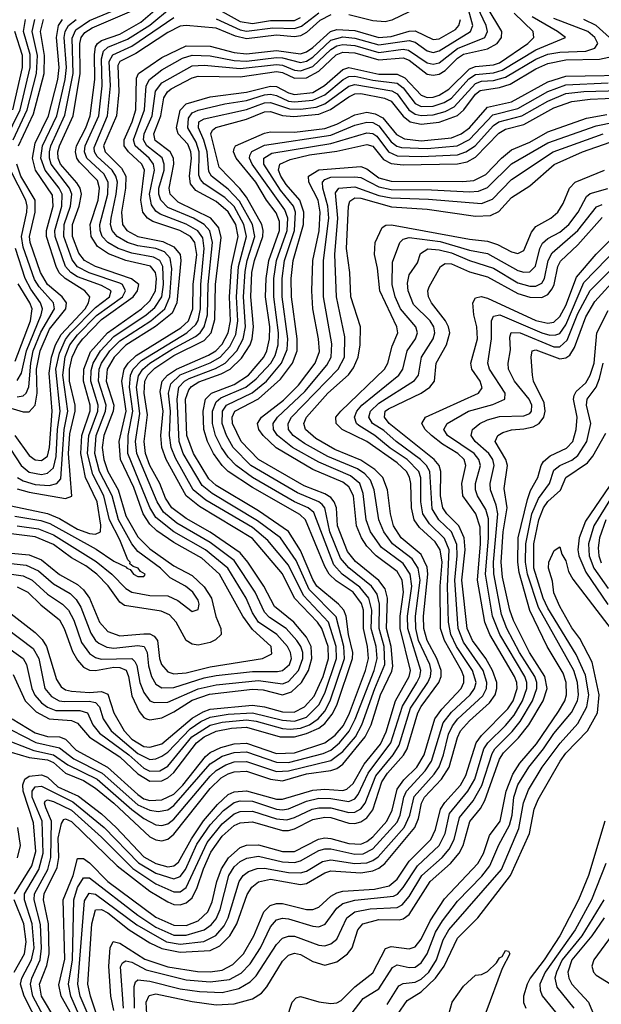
# Model space of a CAD drawing. Header units: inches. Extents: x 501365 to 657855, y 482276 to 547543.
# Tile 434 of 656: x 561558 to 563487, y 530443 to 533709. Entities that reach past the tile are written whole.
import ezdxf

# ---------------------------------------------------------------- set-up
doc = ezdxf.new("R2010")
doc.units = ezdxf.units.IN
doc.header["$MEASUREMENT"] = 0
doc.layers.add('A5563', color=7, linetype='Continuous')

msp = doc.modelspace()

# ---------------------------------------------------------------- linework, layer by layer
at = {"layer": 'A5563', "color": 5}
for points, elevation in [([(561510, 531906.9), (561579.4, 531899.4), (561620.7, 531880.7), (561670, 531837.8), (561725.2, 531805.2), (561745.9, 531785.9), (561760.6, 531760.6), (561794.2, 531674.2), (561809.5, 531650), (561820.8, 531640.8), (561847.3, 531627.3), (561870, 531624), (561950, 531633.1), (561970.8, 531630), (561980.8, 531610), (561985.4, 531565.4), (561995.9, 531530), (562010, 531505.2), (562030, 531492.7), (562070, 531493.6), (562170, 531525.7), (562210, 531533.5), (562330, 531547.3), (562413.1, 531546.9), (562430, 531550.1), (562453, 531570), (562459.3, 531590), (562456.3, 531610), (562446.2, 531630), (562411.3, 531670), (562350, 531710.8), (562330, 531742), (562309.8, 531790), (562248.8, 531890), (562174.8, 531950), (562070, 532009.8), (562010, 532058.2), (561990.3, 532090.3), (561917.3, 532270), (561917.6, 532330), (561933.8, 532410), (561922.4, 532490), (561925.2, 532530), (561934.5, 532550), (561962, 532578), (562112.7, 532670), (562142.4, 532697.6), (562150, 532711.5), (562158, 532750), (562158.6, 532830), (562170.5, 532950), (562165.4, 532985.4), (562148.7, 533008.7), (562110, 533030.7), (562023.8, 533063.8), (562010, 533073.6), (561994.9, 533094.9), (561988.6, 533130), (562005.3, 533210), (562002, 533230), (561987.1, 533250), (561940.8, 533290), (561936, 533310), (561972.6, 533410), (561978, 533490), (561989, 533511), (562030, 533542.1), (562098.7, 533581.3), (562130, 533591.4), (562190, 533589.4), (562270, 533574), (562310, 533571.6), (562410, 533583.7), (562430, 533582.5), (562490, 533566.4), (562510, 533571.8), (562530, 533584.4), (562590, 533640.8), (562630, 533652.1), (562670, 533647.9), (562750, 533625), (562850, 533639.4), (562870, 533634.2), (562910, 533605.6), (562930, 533600), (562950, 533605), (563053.8, 533670), (563061.2, 533690), (563039.7, 533770)], 3060), ([(561530, 532096.7), (561650.9, 532070.9), (561690, 532054), (561750, 532019.1), (561790, 532004.1), (561810, 532001.9), (561826.7, 532010), (561827.7, 532032.3), (561814.9, 532110), (561777, 532190), (561760.7, 532270), (561764.8, 532330), (561791.8, 532411.8), (561792.3, 532430), (561769.4, 532510), (561770.6, 532550), (561793.3, 532606.7), (561849.2, 532670), (561962, 532750), (561990, 532776), (562008.5, 532810), (562012.2, 532850), (562008.6, 532870), (561991.6, 532891.6), (561910, 532910.3), (561852.5, 532932.5), (561816.4, 532956.4), (561794.9, 532990), (561792.2, 533030), (561818.1, 533110), (561823.4, 533150), (561815.8, 533175.8), (561756.4, 533236.4), (561747.4, 533250), (561743.1, 533270), (561747, 533290), (561777.3, 533350), (561791.8, 533390), (561807, 533510), (561806.3, 533593.7), (561810, 533618.9), (561816.2, 533630), (561830, 533639.6), (561890, 533660.8), (561959.9, 533700.1), (562045.2, 533774.8)], 3180), ([(561490, 531875.6), (561570, 531863.9), (561599.7, 531850), (561650, 531803), (561699.7, 531770), (561719.9, 531750), (561737.5, 531717.5), (561763.6, 531643.6), (561790, 531607), (561810, 531593.6), (561828.2, 531588.2), (561930, 531590.5), (561940.6, 531580.6), (561946.8, 531566.8), (561956.6, 531510), (561970, 531477.1), (561989.9, 531449.9), (562003.7, 531443.7), (562050, 531445.6), (562150, 531489), (562210, 531503.1), (562350, 531517), (562430, 531505.7), (562450, 531513.2), (562483, 531550), (562497.2, 531590), (562496.9, 531610), (562490.5, 531630), (562477.5, 531650), (562442.3, 531690), (562386.4, 531726.4), (562370, 531743.6), (562338.9, 531810), (562270, 531914.8), (562190, 531975.1), (562079.3, 532039.3), (562035.6, 532075.6), (562014.1, 532110), (561946.3, 532270), (561942.7, 532310), (561957, 532403), (561945.6, 532490), (561952.3, 532527.7), (561966.8, 532550), (561990.3, 532569.7), (562063.5, 532616.5), (562141.6, 532658.4), (562156.7, 532670), (562170.4, 532689.6), (562181.6, 532730), (562183.2, 532830), (562197.8, 532970), (562188.8, 533008.7), (562169.8, 533029.8), (562134.2, 533050), (562050, 533085.9), (562026.2, 533110), (562019.7, 533130), (562020.1, 533150), (562037, 533210), (562037.9, 533230), (562030.3, 533250.3), (561979.8, 533290), (561968.5, 533310), (561971.2, 533330), (561997.2, 533390), (562008.3, 533471.7), (562030, 533499.8), (562130, 533555.9), (562170, 533558.4), (562290, 533546.4), (562410, 533560.7), (562430, 533558.5), (562470, 533541.6), (562490, 533538.9), (562530, 533553.9), (562590, 533610), (562610, 533622.2), (562630, 533626.9), (562670, 533623.4), (562750, 533600.5), (562830, 533610.6), (562848.1, 533608.1), (562910, 533565.9), (562930, 533561.6), (562950, 533565.7), (563010, 533613), (563100.8, 533650), (563110.4, 533670), (563105.8, 533690), (563076.7, 533750)], 3040), ([(561542.4, 532062.4), (561628.2, 532048.2), (561657.8, 532037.8), (561812.1, 531952.1), (561870, 531913), (561913, 531893), (561913.4, 531890), (561925, 531885), (561935.5, 531870), (561950, 531861.6), (561970, 531862.4), (561973.2, 531866.8), (561974, 531870), (561959, 531879), (561951.2, 531890), (561934.7, 531894.7), (561923.8, 531903.8), (561924.1, 531910), (561916.9, 531916.9), (561890, 531983.5), (561856.1, 532050), (561837.8, 532130), (561800.4, 532200.4), (561782.8, 532270), (561787.2, 532330), (561817.5, 532410), (561818.6, 532430), (561793.9, 532510), (561794.8, 532545.2), (561801.5, 532570), (561826.1, 532610), (561870, 532657.8), (561978.1, 532730), (562006.3, 532753.7), (562029.3, 532790), (562035.7, 532830), (562033.4, 532890), (562022.5, 532910), (562001.5, 532921.5), (561930, 532934.1), (561884.3, 532950), (561850, 532970.2), (561832, 532990), (561824.6, 533010), (561824.5, 533030), (561850.4, 533130), (561851.7, 533170), (561837.2, 533197.2), (561781.2, 533250), (561773.5, 533270), (561775.8, 533290), (561820.3, 533390), (561832.1, 533490), (561830, 533578.8), (561835.7, 533604.3), (561850, 533617.6), (561915.7, 533644.3), (561989.6, 533690.4), (562061.5, 533750)], 3160), ([(561550, 531827.8), (561585.2, 531810), (561628.2, 531768.2), (561690, 531718.8), (561705.2, 531690), (561733.6, 531613.6), (561750, 531584.4), (561770, 531561.4), (561790, 531551.8), (561810, 531550), (561870, 531560.9), (561890, 531560.6), (561911.1, 531551.1), (561919.4, 531530), (561930, 531466.5), (561954.1, 531414.1), (561970, 531393.8), (561978.9, 531390), (561990, 531386.1), (562030, 531393.7), (562070, 531412.8), (562130, 531451.5), (562188, 531472), (562330, 531488.7), (562365.6, 531485.6), (562430, 531470), (562460.2, 531479.8), (562493.3, 531510), (562515.7, 531550), (562527.7, 531590), (562525.2, 531630), (562510, 531661.3), (562467.1, 531710), (562403, 531763), (562368.3, 531830), (562315.3, 531910), (562290, 531940.3), (562190, 532009.5), (562110, 532054.1), (562063.3, 532090), (562041.8, 532121.8), (562022.8, 532170), (561990.1, 532230), (561975.6, 532270), (561970.7, 532310), (561981.8, 532398.2), (561970.6, 532470), (561973.2, 532510), (561983, 532530), (562006.6, 532553.4), (562070, 532594.8), (562170, 532644.8), (562193.2, 532670), (562206, 532714), (562207.9, 532830), (562226.3, 532986.3), (562218.2, 533018.2), (562192, 533050), (562083.7, 533103.7), (562057.7, 533130), (562053.6, 533150), (562069.8, 533229.8), (562068.5, 533250), (562056.8, 533270), (562007.8, 533307.8), (562002.9, 533330), (562026.2, 533390), (562036.4, 533450), (562048, 533470), (562060.8, 533479.2), (562130, 533515.9), (562150, 533522), (562290, 533519.5), (562410, 533537.5), (562430, 533533.8), (562470, 533514.7), (562510, 533516.1), (562550, 533537.8), (562607.7, 533592.3), (562630, 533601.2), (562670, 533598.7), (562750, 533575.9), (562830, 533581.9), (562850, 533574.2), (562910, 533528.3), (562930, 533524.5), (562950, 533528.6), (562970, 533540.6), (563010, 533580.8), (563030, 533594), (563110, 533612.2), (563142.5, 533630), (563156.5, 533650), (563157.4, 533670), (563109.1, 533750)], 3020), ([(561550, 532153), (561590, 532141.3), (561710, 532120.5), (561731.1, 532128.9), (561720.5, 532270), (561724.8, 532335.2), (561742.5, 532410), (561741.9, 532430), (561723.7, 532510), (561723.5, 532550), (561732.3, 532590), (561750, 532627.5), (561767.8, 532650), (561830, 532714.3), (561934.5, 532790), (561949, 532810), (561953.4, 532830), (561928.9, 532848.9), (561809.9, 532890), (561772.8, 532910), (561754.7, 532934.7), (561733.5, 532990), (561733.7, 533030), (561755.6, 533090), (561763.1, 533130), (561759.1, 533150), (561747.7, 533167.7), (561693.6, 533230), (561685.7, 533250), (561684.7, 533270), (561689.7, 533290), (561735.6, 533390), (561758.8, 533530), (561758, 533630), (561762.2, 533650), (561773.8, 533666.2), (561798.2, 533681.8), (561930, 533737.9)], 3220), ([(561550.4, 532190.4), (561570, 532179.6), (561610, 532167.3), (561656.4, 532163.6), (561681.3, 532170), (561694.1, 532185.9), (561705.6, 532350), (561717.6, 532410), (561700.9, 532530), (561708.9, 532591.1), (561725, 532630), (561750, 532663.5), (561812.6, 532727.4), (561899.4, 532790), (561909, 532810), (561898.8, 532830), (561890, 532835.2), (561788.8, 532868.8), (561749.6, 532889.6), (561732.3, 532912.3), (561704.8, 532990), (561706, 533030), (561726.8, 533090), (561731.3, 533130), (561723.9, 533150), (561662.9, 533230), (561656.6, 533250), (561656.5, 533270), (561661.4, 533290), (561708.3, 533391.7), (561735.4, 533530), (561732.4, 533647.6), (561744.8, 533675.2), (561790, 533706), (561919.9, 533760.1)], 3240), ([(562210, 533711.8), (562290, 533675.7), (562310, 533670.9), (562398.2, 533681.8), (562470, 533679.1), (562492.8, 533687.2), (562550, 533732)], 3140), ([(562230, 533736.4), (562290, 533702.7), (562330, 533695.8), (562390, 533705.6), (562470, 533706.5), (562490, 533715.6)], 3160), ([(562850, 533734.8), (562792.4, 533707.6), (562770, 533702), (562730, 533705.3), (562650, 533725)], 3120), ([(561370, 531732.8), (561570.2, 531590.2), (561581.2, 531570), (561598.1, 531490), (561608.3, 531468.3), (561630, 531442.6), (561650, 531428.3), (561677.9, 531417.9), (561757.5, 531417.5), (561782.6, 531410), (561800.6, 531370), (561822.8, 531342.8), (561920.2, 531270), (561970, 531225.8), (561990, 531216.2), (562022.6, 531217.4), (562050, 531233.1), (562129.6, 531330), (562190, 531368.6), (562230, 531379.2), (562310, 531386.4), (562342.3, 531382.3), (562430, 531357.7), (562455.1, 531355.1), (562490, 531359.1), (562519.7, 531370), (562548.5, 531390), (562570, 531415.4), (562588.4, 531450), (562636, 531590), (562633.2, 531630), (562608, 531728), (562518.9, 531818.9), (562474.9, 531914.9), (562422.9, 531990), (562347.1, 532047.1), (562196.8, 532136.8), (562163.5, 532163.5), (562100.6, 532270), (562086.9, 532310), (562080.4, 532450), (562086.5, 532490), (562105.3, 532510), (562120.8, 532519.2), (562207.6, 532552.4), (562239.4, 532570), (562278.4, 532610), (562300, 532650), (562307, 532690), (562301.1, 532790), (562305.9, 532874.1), (562312.5, 532910), (562337.8, 532990), (562330.6, 533030), (562287.3, 533107.3), (562250, 533146.4), (562194.8, 533190), (562185.4, 533205.4), (562179.7, 533270), (562169.1, 533309.1), (562150.8, 533350), (562152.5, 533370), (562170, 533380.2), (562310, 533411.2), (562370, 533433), (562390, 533434.2), (562453.2, 533413.2), (562490, 533412.1), (562541.2, 533418.8), (562570.4, 533429.6), (562650, 533487.8), (562670, 533493.4), (562792.8, 533472.8), (562810, 533462.4), (562849.5, 533409.5), (562870, 533395.5), (562890, 533390.6), (562930, 533393), (562970, 533404.3), (562999.8, 533420.2), (563070, 533497.5), (563090, 533504.8), (563130, 533507.3), (563170, 533518), (563270, 533577.7), (563310, 533594.1), (563350, 533601.4), (563435.8, 533604.2), (563466, 533614), (563475.6, 533630), (563465.6, 533650), (563442.2, 533670), (563330, 533712.6)], 2940), ([(561510.8, 532310), (561562.7, 532230), (561590, 532208.5), (561630, 532200.2), (561650, 532204.6), (561670, 532222.3), (561679.7, 532260.3), (561683.1, 532350), (561692.3, 532410), (561678.3, 532550), (561690, 532603.2), (561710, 532648), (561726.6, 532670), (561810, 532754.2), (561856.5, 532790), (561861.5, 532810), (561830, 532827.3), (561750, 532856), (561727.7, 532870), (561710.4, 532890.4), (561675.9, 532990), (561674.7, 533010), (561697.8, 533090), (561698.6, 533130), (561689.1, 533150), (561642.7, 533210), (561628.2, 533250), (561633.6, 533290), (561681, 533390), (561708.8, 533510), (561713.5, 533550), (561705.4, 533650), (561708.6, 533670), (561720, 533690), (561745.5, 533710)], 3260), ([(561511.5, 533310), (561559.2, 533410), (561593.3, 533550), (561593.1, 533593.1), (561570.4, 533670), (561577.8, 533710)], 3360), ([(561511.9, 531691.9), (561603.4, 531623.4), (561622.1, 531590), (561642.1, 531490), (561663.5, 531463.5), (561689.1, 531450), (561707.1, 531447.1), (561788.7, 531448.7), (561810, 531443.9), (561823.2, 531430), (561834.9, 531390), (561862, 531350), (561950, 531275), (561990, 531255.2), (562010, 531257.3), (562030, 531265.7), (562050, 531279.8), (562123.5, 531356.5), (562159.1, 531380.9), (562190, 531395.6), (562250, 531405.9), (562330, 531410.3), (562430, 531385.9), (562470, 531381.9), (562510, 531395.7), (562550, 531436.7), (562570, 531474.7), (562609.2, 531590), (562607.5, 531630), (562582.8, 531710), (562499.3, 531799.3), (562450, 531899.4), (562381.4, 531981.4), (562330, 532024.3), (562175.5, 532115.5), (562134, 532150), (562074.8, 532254.8), (562060.4, 532290), (562054.7, 532330), (562058.8, 532410), (562051.8, 532470), (562059.1, 532500.9), (562090, 532530.5), (562190, 532571.1), (562222.9, 532590), (562255.5, 532624.5), (562275.5, 532664.5), (562281.9, 532710), (562277.6, 532790), (562284.1, 532890), (562310.5, 532990), (562302.2, 533030), (562269.2, 533089.2), (562238.9, 533118.9), (562170, 533164.4), (562158.3, 533178.3), (562152.7, 533192.7), (562153.1, 533270), (562143.1, 533303.1), (562116.3, 533350), (562117.9, 533382.1), (562130, 533400.2), (562150, 533409.2), (562238.5, 533430), (562310, 533440.7), (562370, 533459.3), (562390, 533462.1), (562410, 533457.8), (562450, 533439), (562470, 533436), (562530, 533441.6), (562570, 533459.6), (562631.1, 533510), (562650, 533520.3), (562670, 533522), (562730, 533507.8), (562810, 533498.5), (562830, 533483.2), (562870.5, 533430.5), (562890, 533421.3), (562930, 533421.8), (562966.1, 533433.9), (562990, 533448.4), (563047.7, 533512.3), (563070, 533527.2), (563130, 533533.1), (563158.4, 533541.6), (563270, 533609.4), (563368.2, 533650), (563342.5, 533670), (563257.8, 533717.8)], 2960), ([(561530, 531738), (561610, 531675.7), (561633.1, 531653.1), (561646.7, 531630), (561680.8, 531520.8), (561695.6, 531495.6), (561710, 531486.3), (561730, 531481.4), (561790, 531477.7), (561830, 531480.6), (561850, 531471.4), (561870.2, 531410), (561904.9, 531350), (561930, 531322.2), (561970, 531297.9), (561990, 531295.8), (562030, 531306.9), (562130, 531392), (562166.5, 531413.5), (562190, 531421.6), (562330, 531435.7), (562370, 531430), (562430, 531413.3), (562468.5, 531411.5), (562502.5, 531430), (562534.6, 531465.4), (562564.7, 531530), (562582.2, 531590), (562581, 531630), (562560.4, 531690), (562546.3, 531710), (562469.4, 531790), (562430, 531871.1), (562330, 531987.8), (562154.5, 532094.5), (562110, 532130), (562044.3, 532250), (562030, 532290), (562026.7, 532330), (562033.7, 532410), (562024.3, 532475.7), (562031.1, 532510), (562048.1, 532530), (562078.5, 532550), (562184.4, 532595.6), (562209.1, 532610.9), (562230, 532632.5), (562250.2, 532670), (562257, 532710), (562254, 532790), (562260.3, 532890), (562283.3, 532990), (562274.9, 533030), (562250, 533071.7), (562210, 533105.6), (562142.8, 533142.8), (562124.9, 533164.9), (562121.3, 533190), (562128.1, 533250), (562126.2, 533270), (562115.7, 533295.7), (562083.8, 533330), (562078.4, 533350), (562091, 533409), (562110.2, 533429.7), (562190, 533453.2), (562310, 533468.5), (562390, 533488.3), (562410, 533486.9), (562450, 533466.4), (562470, 533461.1), (562530, 533467.7), (562569.6, 533490.4), (562630, 533543.4), (562650, 533550.3), (562750, 533528.5), (562810, 533528.6), (562835.9, 533515.9), (562890, 533458.3), (562910, 533451.3), (562930, 533452.4), (562950, 533458.6), (562982.1, 533477.9), (563050, 533546.1), (563070, 533553.8), (563130, 533559.2), (563150, 533565.7), (563243.3, 533630), (563263.3, 533650), (563261.2, 533670), (563198.2, 533730)], 2980), ([(562590, 533724.7), (562554, 533706), (562510, 533666), (562490, 533655.3), (562470, 533651.8), (562410, 533657.5), (562310, 533644.9), (562274.1, 533654.1), (562210, 533680.5), (562110.8, 533689.2), (562090, 533686.9), (562050, 533666.3), (561943.5, 533596.5), (561890.2, 533570), (561883.5, 533556.5), (561887.1, 533470), (561879.4, 533390), (561836.7, 533290), (561841.3, 533270), (561896.3, 533216.3), (561910.1, 533190), (561909.6, 533150), (561896, 533070), (561898.8, 533030), (561913.9, 533010), (561950, 532990.1), (562032.7, 532972.7), (562070, 532955.8), (562090, 532930), (562093, 532910), (562079.6, 532770), (562064.3, 532735.7), (562008.9, 532691.1), (561910, 532629.6), (561871.5, 532590), (561848.5, 532550), (561844.8, 532510), (561870, 532430), (561867.7, 532410), (561837, 532330), (561832, 532290), (561836.8, 532250), (561850.8, 532210), (561885.1, 532150), (561910, 532063.5), (561950, 531993.2), (561990, 531954.2), (562070, 531897), (562130, 531865.1), (562170, 531827.8), (562194.2, 531790), (562209, 531729), (562224.9, 531690), (562226.2, 531670), (562208.1, 531651.9), (562190, 531643.6), (562150, 531634.4), (562130, 531638), (562110, 531650.1), (562077.5, 531710), (562055.2, 531735.2), (562027.4, 531747.4), (561905.6, 531765.6), (561890, 531776.6), (561851.4, 531831.4), (561814, 531870), (561777.7, 531897.7), (561730, 531923.8), (561670, 531968.5), (561610, 531993.1), (561530, 532003.6)], 3120), ([(561530, 531939.4), (561590, 531933.8), (561630, 531917.6), (561690, 531868.7), (561750, 531835.3), (561770, 531817.7), (561789.2, 531790), (561822.9, 531710), (561850, 531679.6), (561890, 531664.8), (561970, 531672), (561990, 531671.3), (562004.4, 531664.4), (562015.5, 531650), (562022, 531590), (562029.1, 531570), (562050, 531545.8), (562070, 531539.5), (562110, 531542.1), (562190, 531562.9), (562363.1, 531590), (562394.3, 531605.7), (562392.5, 531630), (562330, 531686.6), (562298.8, 531730), (562221.3, 531870), (562162.4, 531922.4), (562070, 531974.6), (562013.5, 532013.5), (561990, 532036), (561968.1, 532070), (561937, 532157), (561892.5, 532250), (561888.1, 532310), (561911.9, 532410), (561896.9, 532510), (561904.8, 532550), (561917.6, 532570), (561944.8, 532595.2), (562093.1, 532686.9), (562118.1, 532710), (562132.2, 532750), (562133.9, 532830), (562145.8, 532930), (562139.2, 532970), (562124.3, 532990), (562089.9, 533010), (561999.9, 533039.9), (561982.4, 533050), (561966.4, 533070), (561959.5, 533110), (561972.2, 533210), (561963.7, 533230), (561919.2, 533270), (561905.1, 533290), (561904.7, 533310), (561931.4, 533370), (561943.1, 533410), (561945.5, 533514.5), (561952.8, 533530), (562030, 533583), (562110, 533622.5), (562190, 533621), (562270, 533600.2), (562310, 533595.4), (562410, 533607.1), (562490, 533596), (562510, 533602.4), (562530, 533616.4), (562589.5, 533670), (562610, 533676.3), (562670, 533672.6), (562750, 533649.9), (562790, 533653.4), (562850, 533671.3), (562870, 533671.9), (562930, 533642.7), (562950, 533645.8), (563003.5, 533676.5), (563015.2, 533690), (563020.1, 533710)], 3080), ([(561536.1, 533310), (561583.5, 533410), (561614.3, 533530), (561617.7, 533590), (561599, 533670), (561607.9, 533710)], 3340), ([(561541.9, 532330), (561590, 532263.8), (561610, 532249), (561630, 532247), (561650, 532261.2), (561657.3, 532290), (561666.3, 532410), (561656.4, 532536.4), (561663.5, 532590), (561677.4, 532630), (561695.6, 532664.4), (561775.7, 532750), (561786.9, 532770), (561790.6, 532790), (561774.6, 532810), (561708.5, 532850), (561689.5, 532869.5), (561679.2, 532890), (561646.7, 532990), (561647, 533010), (561668.8, 533090), (561667, 533127), (561610.8, 533210), (561600.7, 533250), (561610, 533299.4), (561653.8, 533390), (561684.5, 533510), (561689.6, 533550), (561680.2, 533650), (561686.6, 533690), (561700.6, 533710)], 3280), ([(561550, 532030.2), (561620.6, 532020.6), (561670, 532000.5), (561812.2, 531912.2), (561864.2, 531870), (561910, 531821.9), (561929.7, 531809.7), (561990, 531798.9), (562050, 531798), (562082.5, 531782.5), (562130, 531745.8), (562150, 531752.2), (562153.2, 531770), (562150, 531784), (562132, 531810), (562108.3, 531830), (562057.2, 531857.2), (562024.7, 531890), (561950, 531945.2), (561930.5, 531970.5), (561885.9, 532050), (561865.1, 532130), (561823.3, 532210), (561807.1, 532270), (561811.3, 532330), (561843.1, 532410), (561845, 532430), (561819.1, 532510), (561821.3, 532550), (561829, 532570), (561857, 532610), (561890, 532644), (561993.2, 532710), (562039.8, 532750), (562056.2, 532790), (562062.5, 532882.5), (562057.3, 532917.3), (562038.6, 532938.6), (562010, 532950), (561950, 532958.9), (561916.3, 532970), (561881.8, 532990), (561864.9, 533010), (561859.8, 533030), (561861.1, 533050), (561878.6, 533130), (561882.4, 533170), (561877.5, 533190), (561864.4, 533210), (561814.9, 533254.9), (561806, 533270), (561805.4, 533285.4), (561849.8, 533390), (561859.5, 533490), (561855.2, 533570), (561867.4, 533592.6), (561930, 533620.9), (562070, 533716.6)], 3140), ([(561554.1, 533290), (561603.5, 533396.5), (561638.9, 533530), (561640.5, 533590), (561627.7, 533670), (561636.7, 533710)], 3320), ([(563536.5, 533630), (563470, 533689.8), (563430, 533709.3)], 2920), ([(561535, 533410), (561568, 533550), (561567.7, 533590), (561542.6, 533670)], 3380), ([(561536.4, 531536.4), (561576.1, 531450), (561612.6, 531412.6), (561656, 531390), (561730, 531384.1), (561750, 531375.7), (561789.5, 531329.5), (561890, 531263.5), (561950, 531207.9), (561990, 531183), (562030, 531184.2), (562050, 531194), (562070, 531211.7), (562144.2, 531310), (562170, 531329.7), (562210, 531348.5), (562261.3, 531358.7), (562310, 531362), (562422.7, 531330), (562470, 531330.3), (562510, 531341), (562550, 531359.4), (562570, 531374.7), (562595, 531405), (562610, 531435.2), (562662.6, 531590), (562663, 531610), (562648.8, 531670), (562641.4, 531730), (562633.4, 531750), (562615.6, 531770), (562544.2, 531830), (562530, 531852.2), (562490, 531947.8), (562450, 532011.5), (562350, 532079.9), (562210, 532163.8), (562185.5, 532185.5), (562134.3, 532270), (562113.1, 532330), (562108.7, 532450), (562118.8, 532481.2), (562127.7, 532492.3), (562152.5, 532507.5), (562226, 532534), (562256.3, 532550), (562294.1, 532585.9), (562322.6, 532630), (562329.5, 532650.5), (562333.8, 532690), (562324.6, 532790), (562328.6, 532870), (562336.5, 532910), (562365, 532990), (562366.3, 533010), (562361.6, 533030), (562310, 533119.7), (562288.6, 533148.6), (562219.6, 533219.6), (562192.6, 533330), (562198, 533342), (562209.1, 533350.9), (562310, 533378.9), (562370, 533402.8), (562390, 533403.8), (562430, 533391.4), (562467.5, 533387.5), (562550, 533395.1), (562589.3, 533410.7), (562650, 533453.5), (562670, 533462.4), (562690, 533464.3), (562768.2, 533448.2), (562790, 533438.3), (562830, 533389.2), (562853.5, 533370), (562890, 533362.4), (562950, 533368.4), (563010, 533391.3), (563031.9, 533410), (563070, 533461.9), (563086, 533474), (563150, 533483.8), (563185, 533495), (563270, 533546), (563310, 533563.8), (563370, 533575.3), (563481.9, 533578.1), (563538.2, 533590)], 2920), ([(561532.8, 531390), (561610, 531344), (561650, 531330.9), (561690, 531330.6), (561710, 531322.7), (561745.8, 531285.8), (561849.1, 531229.1), (561950, 531139.2), (561970, 531125), (561990, 531119.4), (562030, 531121.6), (562070, 531140.4), (562099.6, 531170), (562174.7, 531265.3), (562190, 531278.1), (562224.9, 531295.1), (562270, 531307.2), (562310, 531309.3), (562410, 531275.1), (562470, 531276.7), (562570.1, 531309.9), (562604.6, 531335.4), (562631.9, 531368.1), (562651.7, 531408.3), (562705.1, 531550), (562715.5, 531590), (562712.1, 531630), (562698.5, 531690), (562698.6, 531750), (562692.3, 531772.3), (562664.2, 531810), (562608, 531848), (562584.7, 531870), (562570, 531894.8), (562506, 532050), (562487.2, 532067.2), (562330, 532157.2), (562250, 532210.8), (562230, 532230), (562201.5, 532270), (562181.4, 532310), (562169.2, 532350), (562166.4, 532410), (562174.3, 532450), (562194.4, 532470), (562270, 532498.7), (562316.6, 532530), (562368, 532590), (562378, 532610), (562387.3, 532650), (562387.7, 532690), (562374, 532790), (562375.2, 532850), (562384.3, 532910), (562420.2, 533010), (562419.7, 533039.7), (562408.4, 533068.4), (562377, 533110), (562341.6, 533170), (562275.8, 533250), (562267.8, 533270), (562270, 533281.1), (562274.2, 533290), (562370, 533332.9), (562390, 533336.9), (562470, 533336), (562570, 533348.3), (562610, 533362.2), (562670, 533393.8), (562710, 533402.6), (562736.9, 533396.9), (562762.9, 533383), (562808.5, 533328.5), (562834.1, 533314.1), (562890, 533307.5), (562990, 533317), (563023, 533330), (563050, 533349.8), (563110, 533418.7), (563190, 533436.3), (563310, 533502.6), (563370, 533521.1), (563625.4, 533525.4)], 2880), ([(561490, 531373.1), (561611.6, 531311.6), (561690, 531294.2), (561737.4, 531257.4), (561832, 531210), (561950, 531104.6), (561990, 531086.9), (562017.2, 531082.8), (562050, 531088.4), (562070, 531102.5), (562190, 531240.7), (562230, 531266.2), (562270, 531278.5), (562310, 531280), (562410, 531246.1), (562450, 531245.6), (562564.9, 531275.1), (562590, 531286.4), (562619.3, 531310), (562651.3, 531348.7), (562671.5, 531388.5), (562733.8, 531550), (562743.9, 531590), (562740.2, 531630), (562724.5, 531690), (562726.2, 531750), (562716.2, 531790), (562686.7, 531826.7), (562627.6, 531870), (562600.2, 531900.2), (562534.4, 532074.4), (562515.4, 532090), (562470, 532110.1), (562330, 532190.8), (562276.6, 532230), (562250, 532257.4), (562227.1, 532290), (562207.7, 532330), (562197.5, 532370), (562197.5, 532410), (562210, 532441.4), (562225.7, 532454.3), (562308.3, 532490), (562342.8, 532517.2), (562391, 532570), (562405.2, 532594.8), (562416, 532630), (562416.8, 532670), (562400.7, 532790), (562401.2, 532850), (562409.5, 532910), (562444.9, 533010), (562447.5, 533050), (562438, 533078), (562329.6, 533230), (562320, 533250), (562322, 533258), (562328.7, 533271.3), (562370, 533292.6), (562590, 533325.8), (562670, 533358.5), (562710, 533368.8), (562730, 533367.4), (562750, 533357.3), (562790, 533303.9), (562809.7, 533289.7), (562825.2, 533285.2), (562910, 533281.3), (563009.2, 533290.8), (563050, 533311.9), (563127.1, 533392.9), (563210, 533414.3), (563310, 533471.1), (563370, 533493.1), (563510, 533499.6)], 2860), ([(561490, 531328.8), (561604.7, 531284.7), (561670.6, 531270.6), (561717.5, 531237.4), (561814.8, 531190), (561930, 531088.7), (561970, 531059.3), (562010, 531037.9), (562030, 531035.9), (562050, 531041.6), (562070, 531056.9), (562190, 531199.2), (562210, 531218.5), (562242.4, 531237.6), (562270, 531247.1), (562310, 531248.6), (562410, 531215.2), (562450, 531217.4), (562590, 531252.2), (562630, 531281.3), (562671.9, 531330), (562693.6, 531370), (562735.9, 531490), (562769.5, 531570), (562766.9, 531630), (562750.7, 531690), (562752.1, 531770), (562743.5, 531803.5), (562724.6, 531830), (562650, 531890.6), (562622.4, 531922.4), (562586.7, 532010), (562570.6, 532090), (562561, 532101), (562550, 532110.1), (562479.6, 532139.6), (562325.1, 532230), (562266.6, 532290), (562243.7, 532330), (562229.6, 532370), (562230.9, 532410), (562244.5, 532430), (562329, 532471), (562376.9, 532510), (562426.9, 532570), (562445.6, 532614.4), (562447.4, 532650), (562429.2, 532790), (562428.8, 532850), (562436.8, 532910), (562469.2, 533010), (562473.3, 533070), (562465.9, 533090), (562423.1, 533143.1), (562367.8, 533230), (562367.9, 533250), (562394.3, 533265.7), (562590, 533297.9), (562710, 533333.1), (562730, 533331.5), (562742.4, 533322.4), (562782, 533270), (562810, 533257.3), (562890, 533254.6), (563010, 533260.1), (563038.5, 533270), (563069.3, 533290.7), (563130, 533357.6), (563147.9, 533370), (563223.7, 533390), (563310, 533438.8), (563370, 533463.6), (563429.2, 533470.8), (563550, 533474.5)], 2840), ([(561530, 531278.8), (561590, 531261.2), (561650, 531254.1), (561670, 531245), (561710, 531210.2), (561770, 531185), (561810, 531160.4), (561870.3, 531110.3), (561990, 530998.7), (562010, 530988.6), (562030, 530984.8), (562050, 530991.1), (562070, 531007.2), (562190, 531159.1), (562226.3, 531193.7), (562250, 531207), (562270, 531214.1), (562310, 531216.6), (562390, 531189.6), (562430, 531184.5), (562510, 531207.3), (562590, 531218.3), (562610, 531224.8), (562630, 531239.6), (562704.6, 531330), (562723.5, 531370), (562755.4, 531470), (562792.4, 531547.6), (562795.4, 531564.6), (562790.2, 531629.8), (562774.7, 531690), (562777.8, 531790), (562770, 531821.3), (562749.1, 531849.1), (562672.1, 531912.1), (562645, 531945), (562612.5, 532030), (562608.7, 532090), (562601.7, 532110), (562590, 532124.5), (562570, 532136.5), (562502.2, 532162.2), (562350.4, 532250.4), (562293.3, 532310), (562264.2, 532370), (562262.9, 532390), (562271.3, 532410), (562350, 532451.3), (562423.6, 532516.4), (562462.6, 532570), (562478.1, 532610), (562478.3, 532650), (562459.4, 532790), (562458.8, 532850), (562465.7, 532910), (562499.4, 533030), (562501.2, 533070), (562487.7, 533110), (562442.2, 533162.2), (562424.6, 533190), (562416.8, 533210), (562420.6, 533230), (562455.3, 533244.7), (562519, 533261), (562610, 533273.1), (562710, 533295.4), (562730, 533289.3), (562764.8, 533244.8), (562790, 533231.4), (562830, 533227.6), (563010, 533230.2), (563042.2, 533237.8), (563070, 533252.8), (563148, 533332), (563170, 533345.5), (563230, 533361.4), (563330, 533416.1), (563390, 533437.2), (563450, 533445), (563550, 533449.5)], 2820), ([(561540.4, 530810), (561598, 530902), (561611.9, 530950), (561604.4, 531044.4), (561570.1, 531150), (561569, 531171), (561575, 531190), (561590, 531199.3), (561630, 531204.7), (561650, 531196.6), (561684.8, 531164.8), (561752.9, 531132.9), (561830, 531074.3), (561878.1, 531030), (561970, 530931.7), (562010, 530910.2), (562050, 530899.5), (562070, 530902.1), (562085, 530915), (562127.6, 530992.4), (562168.2, 531051.8), (562214, 531106), (562250, 531138.4), (562270, 531147.4), (562310, 531151.5), (562410, 531123.9), (562430, 531122.9), (562530, 531153.3), (562570, 531156.8), (562630, 531152.7), (562643.4, 531156.6), (562664.8, 531175.2), (562700.6, 531239.4), (562754.5, 531305.5), (562773.6, 531346.4), (562805, 531450), (562849.8, 531530), (562854.5, 531550), (562820.5, 531690), (562820.1, 531730), (562831.7, 531810), (562826.5, 531850), (562810, 531878.4), (562740.6, 531930), (562710, 531962.3), (562691.5, 531990), (562675.9, 532030), (562664.9, 532130), (562650, 532159.1), (562630, 532174.9), (562530, 532216.9), (562408.6, 532288.6), (562365.7, 532330), (562350.9, 532350), (562347.3, 532370), (562360.8, 532390), (562433.3, 532446.7), (562483.5, 532496.5), (562538.1, 532570), (562552.2, 532607.8), (562549.8, 532650), (562530, 532750), (562527.6, 532810), (562530.3, 532910), (562551.6, 533008.4), (562554.9, 533070), (562548, 533110), (562517.8, 533170), (562515.9, 533190), (562550, 533210.8), (562690, 533222.2), (562710, 533213.7), (562750, 533184), (562790, 533173.7), (563028, 533172), (563064.7, 533175.3), (563104.1, 533195.9), (563156.7, 533250), (563190, 533276.9), (563250, 533302.9), (563310, 533337.4), (563438, 533382), (563505.4, 533394.6)], 2780), ([(561623.7, 530370), (561572.6, 530470), (561561.1, 530510), (561565, 530530), (561597.7, 530590), (561606, 530630), (561599.6, 530710), (561573.8, 530790), (561574.5, 530810), (561622, 530890), (561636, 530944), (561632.8, 531050), (561599.4, 531130), (561599.5, 531150), (561610, 531164.5), (561630, 531167), (561734.1, 531114.1), (561838, 531030), (561951.9, 530911.9), (562010, 530877.5), (562070, 530859.5), (562090, 530866.6), (562108.6, 530890), (562146.1, 530973.9), (562190, 531037.8), (562233.7, 531086.3), (562270, 531112.3), (562290, 531117.5), (562330, 531116.3), (562410, 531090.2), (562430, 531088.3), (562450, 531091.5), (562510, 531116.5), (562550, 531126.3), (562590, 531125.3), (562650, 531116.1), (562670, 531124.9), (562681, 531139), (562713.7, 531210), (562788.9, 531310), (562827.8, 531432.2), (562875.1, 531510), (562885.3, 531530), (562888.9, 531550), (562845.6, 531690), (562845.1, 531730), (562858.8, 531830), (562853.2, 531870), (562830, 531905.2), (562758.4, 531958.4), (562721.3, 532010), (562707.4, 532050), (562697.7, 532137.7), (562686.5, 532170), (562655.8, 532195.8), (562550, 532240.8), (562462.8, 532290), (562413.2, 532330), (562400, 532350), (562399.3, 532370), (562413, 532390), (562504.4, 532475.6), (562577, 532563), (562591.3, 532590), (562593.8, 532633.8), (562565.8, 532790), (562566.3, 532910), (562583.6, 533050), (562580.6, 533090), (562563.2, 533150), (562562.5, 533170), (562570, 533178.3), (562590, 533186.1), (562670, 533188), (562690, 533185.4), (562750, 533154.4), (562790, 533145.8), (562924.6, 533144.6), (563050, 533137.6), (563080, 533140), (563110, 533152.5), (563190, 533231), (563310, 533300.9), (563470, 533356.8), (563530, 533368.9)], 2760), ([(561654.9, 530370), (561601.5, 530470), (561593.6, 530510), (561598.4, 530530), (561626.2, 530590), (561630.9, 530629.1), (561627.3, 530707.3), (561605.9, 530790), (561606.8, 530810), (561651.3, 530890), (561661.3, 530930), (561663.7, 531050), (561644.8, 531095.2), (561640.4, 531110), (561643.1, 531116.9), (561650, 531120.9), (561670, 531116.2), (561730, 531086.8), (561830, 530997.8), (561933.7, 530893.7), (562010, 530842.1), (562070, 530816.2), (562090, 530816.5), (562110, 530830.4), (562180, 530980), (562230, 531042.1), (562270, 531075), (562290, 531082.2), (562330, 531083.2), (562410, 531057.9), (562444.8, 531055.2), (562470, 531062.3), (562528.1, 531090), (562550, 531095), (562590, 531094.6), (562650, 531078.9), (562670, 531080.5), (562690, 531091.4), (562704.2, 531110), (562739.4, 531200.6), (562796.5, 531270), (562817, 531303), (562854.8, 531425.2), (562912.3, 531510), (562920.9, 531530), (562923, 531550), (562918.7, 531570), (562881.1, 531650), (562871.7, 531690), (562871.6, 531730), (562886.2, 531850), (562880, 531890), (562860.5, 531920.5), (562795, 531970), (562765.7, 532010), (562749.1, 532050), (562734.4, 532150), (562721.8, 532181.8), (562702.8, 532202.8), (562678.6, 532218.6), (562580.1, 532260.1), (562502.8, 532302.8), (562465.5, 532330), (562449.9, 532350), (562448.7, 532370), (562460.2, 532390), (562615.1, 532550), (562635.3, 532590), (562636.9, 532656.9), (562609, 532790), (562603.9, 532930), (562613.9, 533050), (562605.2, 533134.8), (562616.5, 533150), (562670, 533153.9), (562750, 533125.9), (562790, 533117.5), (562914, 533114), (563090, 533098.7), (563126, 533114), (563190, 533179.2), (563327.2, 533270), (563493.4, 533330)], 2740), ([(561677.7, 530390), (561630.1, 530470), (561624.3, 530510), (561648.4, 530571.6), (561656.3, 530610), (561653.2, 530710), (561637.3, 530790), (561639, 530810), (561683, 530897), (561687.8, 530930), (561686.3, 530993.7), (561697.4, 531042.6), (561704.5, 531055.5), (561710, 531058.5), (561730, 531049.3), (561881.9, 530901.9), (561990, 530818), (562050, 530782.9), (562070, 530774.6), (562090, 530773.1), (562110, 530779.1), (562130, 530796.4), (562147.2, 530830), (562167.5, 530892.5), (562191.9, 530948.1), (562230, 531000.3), (562270, 531036.1), (562290, 531045.1), (562330, 531048.2), (562430, 531019.9), (562450, 531019.1), (562470, 531024.5), (562530, 531056.4), (562570, 531063.8), (562590, 531062.2), (562650, 531043.8), (562670, 531042.6), (562690, 531048.1), (562710, 531061.7), (562730, 531087.7), (562759.2, 531180.8), (562778.2, 531210), (562831.1, 531268.9), (562843.5, 531290), (562878.9, 531410), (562890, 531431.3), (562949, 531510), (562955.8, 531530), (562956.1, 531550), (562941.4, 531590), (562909.4, 531650), (562898.5, 531690), (562897.9, 531730), (562912.1, 531870), (562910, 531892.5), (562890, 531934.6), (562823.5, 531990), (562797.6, 532030), (562787.7, 532070), (562778, 532150), (562762.6, 532190), (562736.6, 532216.6), (562690, 532248.3), (562603.5, 532283.5), (562540, 532320), (562506.4, 532350), (562501.1, 532370), (562509.9, 532390), (562580.4, 532470), (562648.6, 532531.4), (562665.6, 532554.4), (562681.1, 532590), (562687.2, 532630), (562688.3, 532690), (562656.8, 532790), (562653.2, 532870), (562641.7, 532950), (562648.9, 533090), (562653.4, 533106.6), (562670, 533117.6), (562690, 533116.6), (562791.6, 533088.4), (562910, 533080.9), (563070, 533057.6), (563120.3, 533059.7), (563147.6, 533072.4), (563190, 533119.4), (563250, 533157.9), (563331.2, 533228.8), (563424.8, 533270), (563517.2, 533302.8)], 2720), ([(561507.1, 532427.1), (561570, 532408.5), (561590, 532408.1), (561609.6, 532430), (561616.1, 532470), (561614.3, 532550), (561625.6, 532610), (561657.5, 532682.5), (561711.2, 532750), (561713.4, 532770), (561699, 532790), (561650.7, 532830.7), (561627.5, 532870), (561593.1, 532970), (561591.1, 532990), (561609.2, 533070), (561609, 533110), (561562, 533190), (561548.9, 533230)], 3320), ([(561550, 532458.4), (561570, 532461.7), (561579.1, 532470), (561588.6, 532491.4), (561594.6, 532570), (561603.4, 532610), (561627.8, 532672.2), (561673.1, 532750), (561670, 532770), (561622.5, 532822.5), (561607.4, 532847.4), (561570, 532954.1), (561564.6, 532990), (561582.3, 533070), (561582.9, 533090), (561578.4, 533110), (561528.2, 533210)], 3340), ([(561729.6, 530409.6), (561695.6, 530470), (561687.9, 530507.9), (561707.7, 530592.3), (561702.9, 530790), (561735.3, 530870), (561750, 530926.2), (561770, 530927.1), (561790, 530912.8), (561850.7, 530850.7), (562010, 530732.3), (562070, 530705.7), (562110, 530704.5), (562150, 530719.6), (562182.2, 530750), (562196.8, 530783.2), (562212.3, 530850), (562227.7, 530892.3), (562250.9, 530929.1), (562290, 530963.5), (562310, 530971.1), (562350, 530972.5), (562430, 530949.4), (562470, 530949.7), (562549.5, 530990.5), (562570, 530995), (562590, 530993.5), (562650, 530976.1), (562690, 530974.1), (562710, 530982.6), (562730, 530998.7), (562776.3, 531050), (562793.3, 531086.7), (562810, 531156.3), (562832.7, 531187.3), (562875, 531230), (562899.8, 531270), (562935.5, 531390), (562958.2, 531421.8), (563022.6, 531490), (563031.6, 531510), (563030.9, 531530), (563023.8, 531550), (562967.5, 531650), (562954.3, 531690), (562953, 531830), (562959.1, 531910), (562952.9, 531950), (562936.5, 531976.5), (562884.1, 532024.1), (562867, 532050), (562857.5, 532090), (562856.1, 532170), (562851.3, 532191.3), (562841, 532210), (562810, 532239.1), (562710, 532309.8), (562627.6, 532350), (562607.4, 532370), (562607.1, 532390), (562623.6, 532410), (562767.8, 532550), (562779.1, 532570), (562793.7, 532626.3), (562812.9, 532670), (562809.7, 532690), (562752.7, 532810), (562745.2, 532885.2), (562735.4, 532930), (562736.8, 532970), (562760.6, 533019.3), (562772.5, 533027.5), (562792, 533028), (563050, 532980.8), (563110, 532974.2), (563143.1, 532963.1), (563190, 532938.4), (563210, 532933.8), (563230, 532943.8), (563255.9, 533004.1), (563270, 533023.4), (563320.5, 533050), (563342.8, 533070), (563361, 533099), (563381.6, 533150), (563400.4, 533170), (563498.5, 533210)], 2680), ([(561814.9, 530270), (561727.9, 530470), (561719.8, 530510), (561733.6, 530590), (561737.8, 530790), (561750.2, 530830), (561770, 530862.1), (561790, 530862.9), (561950, 530738.5), (562010, 530699.3), (562070, 530672.7), (562110, 530672.4), (562170.4, 530689.6), (562193.4, 530706.6), (562210, 530726.6), (562222.9, 530757.2), (562251.8, 530870), (562270, 530898.9), (562290, 530917.1), (562312, 530928), (562350, 530934.3), (562430, 530915.7), (562470, 530913.7), (562490, 530918.4), (562550, 530953.1), (562570, 530959), (562590, 530958.8), (562670, 530940.6), (562697.6, 530942.4), (562730, 530958.4), (562810, 531047.7), (562820.5, 531070), (562832.4, 531130), (562841.5, 531150), (562902.8, 531217.2), (562924.4, 531250), (562963.3, 531376.7), (562990, 531411.8), (563052.5, 531470), (563067.3, 531490), (563072, 531510), (563060.3, 531550), (563007.5, 531630), (562988.5, 531670), (562980.5, 531710), (562977.6, 531830), (562983.2, 531950), (562967.5, 531987.5), (562917, 532037), (562895.7, 532070), (562889.3, 532110), (562889.2, 532189.2), (562881.9, 532210), (562843.7, 532250), (562787.6, 532287.6), (562736.7, 532330), (562682.8, 532362.8), (562675, 532370), (562668.6, 532390), (562676.4, 532410), (562693.4, 532430), (562815.4, 532530), (562828.7, 532550), (562843.7, 532610), (562870.8, 532650), (562877.7, 532670), (562872.6, 532690), (562821.7, 532750), (562804.2, 532790), (562793.9, 532830), (562794.9, 532905.1), (562819.6, 532970), (562830, 532981.2), (562850, 532986.4), (562952.6, 532972.6), (563050, 532944.9), (563110, 532933.1), (563210, 532877.3), (563230, 532871.4), (563250, 532872.1), (563268.9, 532891.1), (563283.1, 532950), (563292.3, 532967.7), (563310, 532983.2), (563350, 533003.8), (563379.4, 533030), (563411.2, 533070), (563437.9, 533122.1), (563450, 533132.6), (563509, 533149)], 2660), ([(561833.8, 530293.8), (561759.2, 530470), (561751.4, 530510), (561773.6, 530786.4), (561788.1, 530811.9), (561810, 530808.3), (561946.6, 530706.6), (562044.6, 530650), (562090, 530642.2), (562168.7, 530651.3), (562208.9, 530671.1), (562236.8, 530703.2), (562250.1, 530730), (562286, 530850), (562299.8, 530870), (562317, 530883), (562346.1, 530893.9), (562370, 530895), (562450, 530880.1), (562490, 530878.8), (562510, 530884.8), (562562.9, 530917.1), (562590, 530922.7), (562670, 530909.9), (562710, 530912.5), (562730, 530919.5), (562747.6, 530932.4), (562833.1, 531030), (562852.3, 531070), (562867.2, 531132.8), (562933.4, 531206.6), (562949.5, 531230.5), (562964.3, 531270), (562981.1, 531338.9), (562993.4, 531366.6), (563012, 531390), (563094.1, 531465.9), (563106.6, 531490), (563107.9, 531510), (563095, 531550), (563030, 531644.3), (563012.5, 531690), (563001.1, 531850), (563009.8, 531930), (563008.6, 531968.6), (562990.2, 532010), (562948.4, 532050), (562926.5, 532086.5), (562919, 532210), (562908.1, 532230), (562887.5, 532250), (562806.9, 532310), (562766.2, 532346.2), (562728.6, 532370), (562716.1, 532390), (562721.6, 532410), (562750, 532437.4), (562868.2, 532511.8), (562880.7, 532530), (562890.8, 532590), (562929.7, 532650), (562935.1, 532670), (562931.7, 532690), (562919.9, 532710), (562864.4, 532764.4), (562846.3, 532810), (562844.6, 532835.4), (562850, 532862.8), (562877.4, 532902.6), (562887.2, 532932.8), (562911.6, 532948.4), (562950, 532945.3), (562990, 532935.1), (563050.1, 532910), (563130, 532884.7), (563210, 532835.6), (563250, 532824.7), (563270, 532825.4), (563290, 532835.2), (563299.4, 532850), (563310.9, 532910), (563324, 532936), (563410, 533009.1), (563472, 533088), (563490, 533096.3)], 2640), ([(561820, 530390), (561792.5, 530470), (561784.6, 530510), (561797.9, 530710), (561810, 530756.6), (561830, 530757.7), (561850, 530746.6), (561920.9, 530690), (561990, 530646.6), (562030, 530628), (562090, 530615.7), (562190, 530621.8), (562222.6, 530637.4), (562254.7, 530670), (562278, 530710), (562312.7, 530807.3), (562328.3, 530831.7), (562350, 530849.6), (562390, 530857.8), (562490, 530840.7), (562510, 530844.1), (562570, 530879.5), (562590, 530885.7), (562690, 530879.4), (562730, 530885.5), (562750, 530894.2), (562769.7, 530910.3), (562868.9, 531030), (562880.7, 531059.3), (562891.2, 531110), (562901.3, 531130), (562957.8, 531190), (562983.3, 531230), (563010, 531327.5), (563020.8, 531350), (563050, 531383.6), (563116.9, 531443.1), (563135.2, 531470), (563141.4, 531490), (563141.1, 531510), (563126.8, 531550), (563104, 531590), (563060.1, 531650), (563042.8, 531690), (563024.6, 531850), (563036, 531950), (563032.8, 531990), (563014.9, 532030), (562974.8, 532070), (562962.1, 532090), (562953.8, 532130), (562955.1, 532210), (562950, 532230), (562932.5, 532250), (562784.2, 532370), (562767.9, 532390), (562770.5, 532410), (562781.6, 532418.4), (562890, 532470.6), (562918.7, 532490), (562934.5, 532510), (562939.2, 532570), (562974.2, 532630), (562984.6, 532670), (562980.8, 532690), (562970.2, 532710), (562924.1, 532770), (562914.1, 532790), (562911.9, 532810), (562916.8, 532823.2), (562954, 532890), (562970, 532900.4), (562990, 532898.9), (563050, 532872.1), (563110, 532855.9), (563210, 532800.6), (563250, 532788), (563290, 532786.9), (563310, 532797.6), (563324.3, 532815.7), (563331.3, 532830), (563342.9, 532890), (563352.2, 532907.8), (563410, 532961.7), (563490, 533053.2)], 2620), ([(561870, 530422), (561860.2, 530470), (561853.9, 530570), (561858, 530630), (561868.3, 530651.7), (561890, 530645.7), (561973.3, 530593.3), (562050, 530567.7), (562148.1, 530551.9), (562190, 530551.1), (562230, 530556.7), (562265, 530575), (562300.1, 530610), (562334.5, 530670), (562367.5, 530750), (562389.3, 530770.7), (562410, 530777.3), (562430, 530777.5), (562510, 530757.5), (562530, 530757.3), (562550, 530765), (562590, 530802), (562610, 530813.3), (562630, 530818.3), (562735.3, 530824.7), (562783.8, 530836.2), (562810, 530858.4), (562850, 530917.4), (562922, 530990), (562937.3, 531022.7), (562953.5, 531090), (562968, 531112), (563020.3, 531170), (563038.6, 531201.4), (563071.9, 531310), (563090, 531334.2), (563177.3, 531422.7), (563194.6, 531450), (563208.3, 531490), (563207.6, 531510), (563200, 531530), (563117.8, 531670), (563100.9, 531710), (563076.5, 531850), (563086.8, 531970), (563085.4, 532025.4), (563071.2, 532070), (563028.1, 532130), (563024.8, 532170), (563038.6, 532230), (563032, 532250), (563011.1, 532270), (562961, 532301), (562924.4, 532330), (562903, 532350), (562891.7, 532370), (562904, 532390), (563080.5, 532470), (563092.2, 532487.8), (563085.7, 532510), (563058.1, 532550), (563055, 532570), (563076.4, 532650), (563074.5, 532690), (563064.6, 532730), (563061.6, 532770), (563070, 532786), (563089.3, 532790.7), (563110, 532785.4), (563270, 532711), (563310, 532701.8), (563330, 532705.7), (563350, 532724), (563370, 532761.4), (563404.8, 532855.2), (563470, 532931.3), (563530, 532991.3)], 2580), ([(561550, 532511.8), (561563.7, 532536.3), (561580.6, 532610), (561629.7, 532730), (561633.7, 532750), (561627.7, 532770), (561594.7, 532814.7), (561576, 532850), (561543.9, 532950)], 3360), ([(561902.2, 530430), (561892.3, 530567.7), (561899.4, 530580.6), (561910, 530587.4), (561930, 530582.6), (561977.8, 530557.8), (562110, 530523.9), (562190, 530517.3), (562254.5, 530525.5), (562293.2, 530546.8), (562323, 530577), (562356.4, 530630), (562390, 530700.4), (562410, 530722.7), (562430, 530728.5), (562450, 530727), (562530, 530702), (562550, 530700.2), (562571.2, 530708.8), (562610, 530761.9), (562630, 530776.9), (562670, 530788.1), (562797.9, 530802.1), (562811.2, 530808.8), (562830, 530830), (562877.8, 530902.2), (562949.8, 530970.2), (562969.8, 531010), (562984.2, 531075.8), (563045.2, 531150), (563067.8, 531190), (563097.4, 531290), (563111, 531310), (563170, 531367.8), (563198.1, 531401.9), (563226.5, 531450), (563240.5, 531490), (563240.5, 531510), (563233.3, 531530), (563151.3, 531670), (563126.5, 531730), (563102.9, 531870), (563113.3, 531990), (563113.5, 532053.5), (563104.5, 532084.5), (563076.9, 532130), (563070.2, 532150), (563069.7, 532170), (563086.2, 532230), (563081.6, 532250), (563065.8, 532270), (562977.1, 532330), (562964.8, 532350), (562975.7, 532370), (563047.1, 532410), (563127.9, 532432.1), (563167.5, 532450), (563168, 532470), (563116.9, 532550), (563111.1, 532570), (563122.8, 532650), (563122.9, 532710), (563130, 532725.5), (563150.3, 532729.7), (563290, 532670.5), (563317, 532663), (563336.9, 532663.1), (563350, 532668.2), (563370, 532696.3), (563430, 532836.8), (563544.7, 532955.3)], 2560), ([(561938.9, 530430), (561937.8, 530502.2), (561942.7, 530517.3), (561950, 530524.5), (561990, 530520.1), (562090, 530494.9), (562154.8, 530485.2), (562230, 530482.2), (562284.7, 530495.3), (562322.6, 530517.4), (562343, 530537), (562410, 530641.6), (562430, 530662.4), (562450, 530668.9), (562470, 530668.6), (562550, 530639.3), (562570, 530637.5), (562590, 530643.4), (562610, 530659.4), (562642.9, 530730), (562670, 530749.5), (562720.8, 530759.2), (562810, 530764.6), (562826.9, 530773.1), (562850, 530800.2), (562892.3, 530870), (562959.5, 530930), (562982.7, 530957.3), (562999.5, 530990), (563017.2, 531062.8), (563062.2, 531117.8), (563090.9, 531169.1), (563125, 531275), (563134.3, 531290), (563192.2, 531347.8), (563218.8, 531381.2), (563259, 531450), (563273.4, 531490), (563273.3, 531510), (563266.5, 531530), (563216.3, 531610), (563174.5, 531690), (563156.3, 531736.3), (563130.4, 531870.4), (563130, 531910), (563144.3, 532070), (563138.8, 532098.8), (563119.8, 532150), (563119, 532170), (563132.4, 532230), (563127.7, 532250), (563114.8, 532270), (563069.3, 532310), (563055.4, 532330), (563060.4, 532350), (563084.3, 532370), (563110, 532381.8), (563150, 532392.4), (563230, 532395.1), (563250, 532403), (563256, 532410), (563257, 532430), (563248.4, 532450), (563199.9, 532510), (563179.7, 532550), (563178.3, 532570), (563186.3, 532613.7), (563184, 532656), (563188.3, 532671.7), (563218.1, 532670), (563330, 532623.8), (563350, 532623.8), (563373.9, 532646.1), (563410, 532734.1), (563450, 532810.6), (563550, 532909.8)], 2540), ([(561979.8, 530410), (561978.2, 530450), (561987.3, 530472.7), (562010, 530477.5), (562130, 530452.4), (562210, 530441.8), (562270, 530444.3), (562330, 530461.1), (562360.2, 530479.8), (562378.5, 530501.5), (562430, 530586.1), (562450, 530606.2), (562470, 530612.1), (562490, 530607.8), (562530, 530585), (562570, 530573), (562610, 530584.4), (562645, 530610), (562661.1, 530630), (562679.4, 530690), (562696, 530710), (562750, 530724.3), (562816.4, 530723.6), (562830, 530726.5), (562850, 530740.6), (562920.2, 530850), (562986.7, 530910), (563015.6, 530944.4), (563029.7, 530970.3), (563051, 531049), (563087.2, 531092.8), (563101.1, 531118.9), (563150, 531256), (563163.4, 531276.6), (563213, 531327), (563246.5, 531370), (563294.1, 531450), (563307.7, 531490), (563299.6, 531530), (563249.1, 531610), (563196.2, 531716.2), (563183.9, 531750), (563159.9, 531859.9), (563155.3, 531910), (563162.4, 532010), (563174.7, 532090), (563165.6, 532154.4), (563176, 532230), (563170.4, 532250.4), (563135.3, 532310), (563143.7, 532330), (563160.9, 532339.1), (563190, 532348.7), (563230, 532351.3), (563261.2, 532358.8), (563281.4, 532370), (563296.8, 532390), (563301.6, 532410), (563298.4, 532438.4), (563262.7, 532510), (563259.1, 532530), (563254.5, 532590), (563258.1, 532610), (563270, 532614.1), (563350, 532584.2), (563370, 532586.8), (563383.5, 532596.5), (563399, 532621), (563436.2, 532723.8), (563465.7, 532774.3), (563541.8, 532858.2)], 2520), ([(561543.3, 532576.6), (561594.2, 532710), (561599.1, 532750), (561591.9, 532770), (561553, 532833)], 3380), ([(562444.4, 530395.6), (562461.8, 530450), (562475.6, 530464.4), (562490, 530468.9), (562550, 530451.4), (562590, 530445.8), (562610, 530448), (562624.5, 530455.5), (562670, 530501.5), (562730, 530547), (562772, 530628), (562790, 530635.1), (562850, 530626.8), (562870, 530633.2), (562890, 530658.6), (562920, 530720), (562967.1, 530792.9), (563077.5, 530910), (563096.4, 530943.6), (563116.7, 531003.3), (563152.4, 531050), (563171.5, 531150), (563193.6, 531206.4), (563217.2, 531242.8), (563272.6, 531307.4), (563345.4, 531414.6), (563365.9, 531450), (563371.8, 531470), (563370.5, 531510), (563361.1, 531541.1), (563308, 531630), (563250, 531749.1), (563214.8, 531874.8), (563210.4, 531910), (563211.7, 531990), (563242.7, 532117.3), (563252.7, 532147.3), (563277, 532190), (563287.6, 532230), (563296.1, 532243.9), (563317.6, 532262.4), (563372.2, 532287.8), (563392.9, 532310), (563404.1, 532350), (563407.9, 532390), (563395, 532450), (563397.4, 532462.6), (563404.3, 532475.7), (563436.2, 532503.8), (563450.8, 532530), (563463.5, 532570), (563472.7, 532670), (563510, 532744.3)], 2480), ([(562657.5, 530410), (562697.8, 530462.2), (562750, 530493.8), (562794.9, 530565.1), (562810, 530573.7), (562850, 530565.6), (562870, 530566.4), (562890, 530580.4), (562909.8, 530610.2), (562937.7, 530682.3), (562960.3, 530719.7), (563010, 530784.8), (563091.5, 530868.5), (563117.8, 530902.2), (563148, 530972), (563183, 531037), (563191.2, 531070), (563197.4, 531130), (563210, 531170.8), (563247.5, 531230), (563296.2, 531290), (563330, 531341.6), (563388.6, 531411.4), (563408, 531450), (563411.9, 531470), (563409, 531510), (563396, 531550), (563279.5, 531759.5), (563242.8, 531870), (563236.5, 531910), (563236.6, 531970), (563257.2, 532070), (563279, 532121), (563316, 532170), (563330, 532215), (563350.3, 532229.7), (563390, 532247.7), (563410, 532263.3), (563439, 532310), (563453.2, 532370), (563437.9, 532430), (563440.8, 532450), (563470.4, 532489.6), (563481.7, 532518.3), (563493.6, 532570)], 2460), ([(562777.4, 530442.6), (562815.4, 530504.6), (562830, 530512.4), (562870, 530516.3), (562890, 530526), (562915.6, 530550), (562940.5, 530590), (562963.3, 530656.7), (562981.9, 530690), (563156.1, 530890), (563214.4, 531025.6), (563229.2, 531110.8), (563245.8, 531154.2), (563291.4, 531230), (563351, 531309), (563410, 531374.9), (563439.2, 531430), (563446.4, 531470), (563434.9, 531534.9), (563403.8, 531603.8), (563310, 531756.6), (563294.6, 531790), (563263.1, 531890), (563263.4, 531970), (563280.4, 532050), (563295.2, 532090), (563310, 532111.2), (563351.7, 532148.3), (563369.7, 532190.3), (563441.5, 532238.5), (563459.2, 532260.8), (563502.7, 532337.3)], 2440), ([(563570, 532203.7), (563462.6, 532030), (563444.9, 531970), (563446.7, 531930), (563463, 531890), (563510, 531822.7)], 2460), ([(563530, 532184.3), (563434.9, 532045.1), (563413.7, 531990), (563410, 531950), (563413.4, 531930), (563436.4, 531876.4), (563509.4, 531769.4)], 2440), ([(563502.3, 532050), (563481.2, 531990), (563477.2, 531957.2), (563479.5, 531930), (563487.5, 531907.5)], 2480), ([(562811.2, 530408.8), (562843.9, 530456.1), (562890, 530484), (562937.8, 530530), (562965.8, 530570), (563010, 530662.1), (563077.7, 530730), (563186.1, 530870), (563249.6, 531010), (563265.2, 531090), (563278.2, 531121.8), (563351, 531250), (563370, 531276.3), (563442.1, 531350), (563474.4, 531410), (563480.6, 531470), (563457.5, 531577.5), (563416.1, 531656.1), (563390, 531692.1), (563350, 531762.5), (563330, 531808.3), (563326, 531846), (563312.4, 531890), (563313, 531910), (563331.6, 531948.4), (563350, 531960.7), (563356.5, 531936.5), (563370, 531914.3), (563379.1, 531879.1), (563393.1, 531853.1), (563523.4, 531683.4)], 2420), ([(561551.1, 530928.9), (561561.1, 530970), (561552.5, 531030)], 2820), ([(563499.6, 531050), (563445.1, 530870), (563411.6, 530790), (563350.2, 530670), (563298.3, 530590), (563251.9, 530530), (563241.1, 530510), (563229.8, 530470), (563229.5, 530449.5), (563236.6, 530430)], 2420), ([(563502.9, 530910), (563455.4, 530790), (563401, 530690), (563301.4, 530550), (563283.8, 530510), (563284.2, 530490), (563291.6, 530471.6), (563350, 530399.5)], 2440), ([(561540.2, 530550), (561574.4, 530610), (561579.3, 530650), (561571.4, 530710), (561540.3, 530790)], 2780), ([(563495.8, 530790), (563423, 530670), (563358.1, 530590), (563338.4, 530550), (563333.5, 530530), (563340.4, 530500.4), (563396.2, 530430)], 2460), ([(563497.3, 530730), (563456.2, 530670), (563389.2, 530590), (563376.3, 530550), (563379.3, 530530), (563390, 530510.1), (563445.3, 530450), (563458.2, 530418.2)], 2480), ([(563535.6, 530690), (563462.5, 530590), (563456.4, 530570), (563461.5, 530550), (563470, 530540.1), (563518.7, 530510)], 2520), ([(562982.2, 530410), (562992.3, 530450), (563030, 530503.6), (563070, 530539.5), (563090, 530542), (563110, 530551.8), (563139.7, 530580.3), (563150, 530597.6), (563158.2, 530601.8), (563170, 530622), (563179.3, 530619.3), (563184, 530610), (563158.4, 530561.6), (563104, 530416)], 2380)]:
    msp.add_lwpolyline(points, dxfattribs=dict(at, elevation=elevation))

doc.saveas('drawing.dxf')
